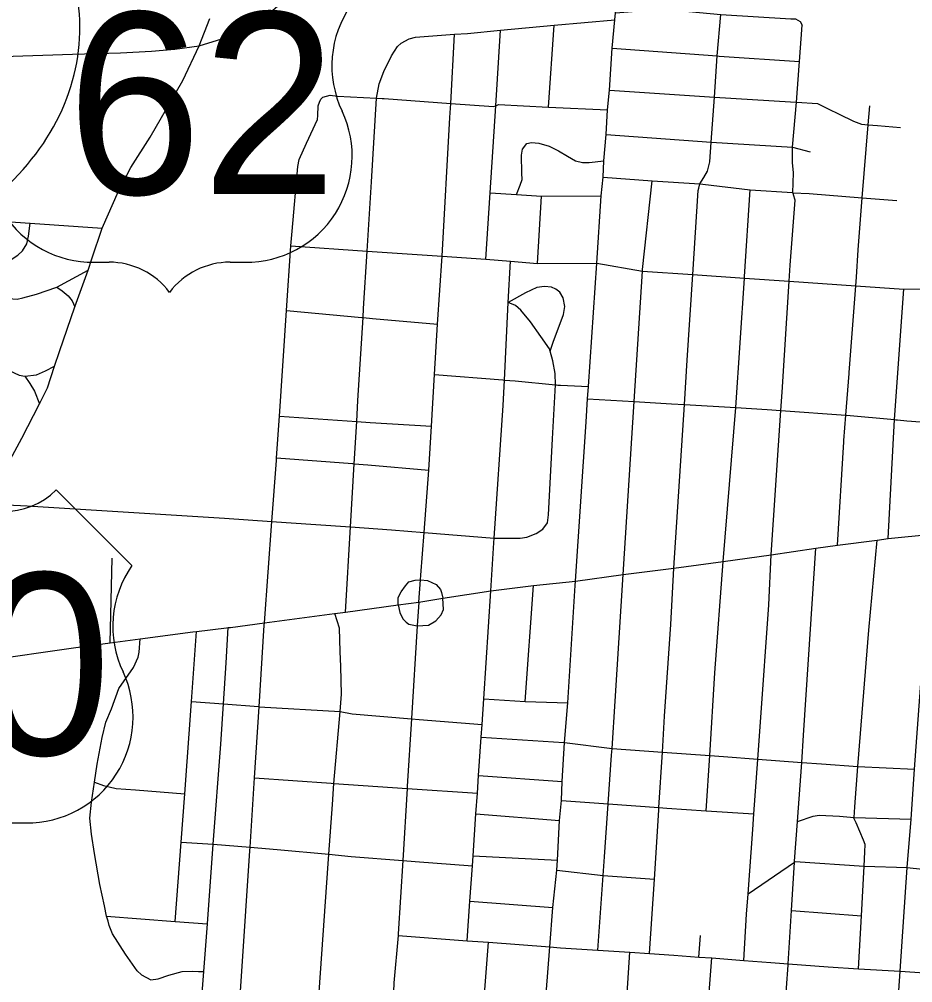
# Model space of a CAD drawing. Extents: x 1755200 to 1902939, y 644115 to 788070.
# Drawn here: x 1842872 to 1849726, y 714701 to 722088 of the extents above; entities that cross this region are included whole.
import ezdxf

# ---------------------------------------------------------------- set-up
doc = ezdxf.new("R2010")
doc.units = 0
for name, color, linetype in [('GM_X_City_Street', 7, 'Continuous'), ('GM_X_Interstate_Route', 7, 'Continuous'), ('GM_X_Interstate_Shield', 7, 'Continuous'), ('GM_X_State_Route', 7, 'Continuous'), ('GM_X_Township', 7, 'Continuous'), ('GM_X_US_Route', 7, 'Continuous'), ('GM_X_US_Shield', 7, 'Continuous')]:
    doc.layers.add(name, color=color, linetype=linetype)

msp = doc.modelspace()

# ---------------------------------------------------------------- linework, layer by layer
at = {"layer": 'GM_X_City_Street'}
for points in [[(1847136.1, 717747.7), (1847138.2, 717780.3), (1847221.1, 719001), (1847231, 719179.2), (1847238.4, 719273.3), (1847302.8, 720217.7), (1847336.2, 720733.9), (1847351.1, 720878.7), (1847356, 721002.4), (1847374.6, 721204.2), (1847385.7, 721393.6), (1847399.4, 721544.6), (1847420.4, 721866.4), (1847441.9, 722083.5), (1847446.3, 722138.7), (1847451.3, 722195.6), (1847451.7, 722201)], [(1847446.3, 722138.7), (1847606.8, 722150.3), (1847783.2, 722155.4), (1847868.9, 722153.2), (1848009.8, 722147.4), (1848253.8, 722125.6), (1848791.1, 722092.2), (1848827.4, 722090.7), (1848863.7, 722071.9), (1848878.3, 722042.8)], [(1848084.7, 720792.8), (1848094, 720825.8), (1848123, 720875.2), (1848152.1, 720924.6), (1848169.5, 720994.3), (1848181.1, 721145.3), (1848204.4, 721490.9), (1848224.7, 721807.5), (1848253.8, 722125.6)], [(1845862.9, 721938.7), (1845911.3, 721951.3), (1846210.7, 721973), (1846310.3, 721980.2), (1846564.1, 722003.9), (1846976.6, 722042.6), (1847441.9, 722083.5)], [(1846931.8, 721414.8), (1846976.6, 722042.6)], [(1848854, 721730.5), (1848856.5, 721765.5), (1848878.3, 722042.8)], [(1845953.2, 717827.2), (1845978.3, 718153.9), (1846015.1, 718631.2), (1846034.7, 718969.4), (1846057.6, 719365.7), (1846079.8, 719750), (1846115.1, 720271.3), (1846176, 721336.5), (1846181.8, 721443.2), (1846210.7, 721973)], [(1846452.1, 720247.8), (1846484.5, 720756.5), (1846527.2, 721425.7), (1846564.1, 722003.9)], [(1845374.4, 717543.3), (1845412.9, 718196.1), (1845441.5, 718680.8), (1845460.5, 719004.3), (1845470, 719165.4), (1845509.8, 719801.2), (1845514, 719869.8), (1845541.1, 720311.2), (1845573.7, 720842.3), (1845612.4, 721483.7), (1845633.1, 721594.4), (1845669.7, 721687.6), (1845727.2, 721808.2), (1845773.2, 721879.1), (1845802, 721906.3), (1845862.9, 721938.7)], [(1847420.4, 721866.4), (1848224.7, 721807.5), (1848240.9, 721806.5)], [(1848240.9, 721806.5), (1848856.5, 721765.5)], [(1848811.9, 720741.9), (1848811.4, 720743.7), (1848808.7, 720753), (1848807.3, 720758.9), (1848811.4, 720910), (1848802.7, 720991.4), (1848802.7, 721107.5), (1848834.7, 721453.2), (1848854, 721730.5)], [(1844955.2, 720352), (1844965, 720464.1), (1845008.7, 720960.5), (1845020.2, 721012.3), (1845075.9, 721139), (1845161.1, 721321.1), (1845161.9, 721351.1), (1845166, 721425.2), (1845174.8, 721453), (1845185.5, 721474.7), (1845201.9, 721490.3), (1845256.4, 721506.8)], [(1845256.4, 721506.8), (1845312.2, 721499.2), (1845612.4, 721483.7), (1845655.9, 721481.5), (1845666.2, 721480.7), (1845672.2, 721480.3)], [(1847399.4, 721544.6), (1848204.4, 721490.9), (1848788.7, 721455.9)], [(1845672.2, 721480.3), (1846181.8, 721443.2), (1846510.5, 721419.2), (1846527.2, 721425.7), (1846549, 721434.2), (1846931.8, 721414.8), (1847385.7, 721393.6)], [(1848788.7, 721455.9), (1848834.7, 721453.2), (1848994.4, 721441.6)], [(1848994.4, 721441.6), (1849077.3, 721402.9), (1849162.2, 721360.4), (1849270.7, 721307.2), (1849332.1, 721283.4), (1849384.4, 721279.4), (1849455.9, 721273.9), (1849633.5, 721258.9)], [(1849306.8, 720321.4), (1849339.1, 720719.4), (1849384.4, 721279.4), (1849396.1, 721424)], [(1847374.6, 721204.2), (1848181.1, 721145.3), (1848802.7, 721107.5), (1848939.1, 721072)], [(1846685.3, 720744.4), (1846713.5, 720816.1), (1846728.8, 720859.8), (1846728.1, 720907.9), (1846724, 721046.3), (1846731.3, 721092.2), (1846764.6, 721135.4), (1846802.8, 721142.3), (1846856.7, 721138.8), (1846936.1, 721114.5), (1847009.1, 721080.4), (1847078, 721038.4), (1847139, 721002.5), (1847192.7, 720991), (1847242.7, 720989.6), (1847356, 721002.4)], [(1847351.1, 720878.7), (1847728, 720849.1), (1848094, 720825.8), (1848116.1, 720823.3)], [(1847504.1, 717830.8), (1847588.7, 719156.6), (1847588.9, 719158.8), (1847653.4, 720157.5), (1847654.2, 720169.2), (1847728, 720849.1)], [(1847893.7, 717880.4), (1847974.2, 719134.7), (1847996, 719474.9), (1848038.2, 720131.1), (1848079.5, 720774.6), (1848084.7, 720792.8)], [(1848116.1, 720823.3), (1848480.3, 720781.7), (1848802.9, 720759.1), (1848807.3, 720758.9), (1848931, 720751.7)], [(1848434.9, 720107.4), (1848435.5, 720116.7), (1848480.3, 720781.7)], [(1846484.5, 720756.5), (1846685.3, 720744.4), (1846879, 720732.8), (1847336.2, 720733.9)], [(1846847.7, 720216.8), (1846879, 720732.8)], [(1848639.9, 717982.8), (1848714, 719089.7), (1848723.5, 719229.8), (1848779, 720080.3), (1848787.1, 720204.3), (1848823.3, 720702.4), (1848811.9, 720741.9)], [(1848931, 720751.7), (1849339.1, 720719.4), (1849603.6, 720698.5)], [(1841532.3, 720621.1), (1841937.9, 720595.3), (1842954.6, 720525.1), (1843508.8, 720487.2)], [(1841451.6, 720314.9), (1841915.7, 720281), (1842719.9, 720225.4), (1842774.8, 720231.6), (1842802.9, 720240.3), (1842860.2, 720280.4), (1842896.9, 720313.7), (1842930, 720365.4), (1842942.4, 720424.7), (1842954.6, 720525.1)], [(1844751.8, 717443.6), (1844752.9, 717460.7), (1844809.9, 718237.9), (1844844.1, 718705.7), (1844845.5, 718726), (1844867.1, 719046), (1844921.8, 719856.3), (1844955.2, 720352)], [(1844955.2, 720352), (1845541.1, 720311.2), (1846115.1, 720271.3), (1846452.1, 720247.8), (1846639.7, 720233.1), (1846847.7, 720216.8), (1847302.8, 720217.7)], [(1849293.7, 720110.6), (1849293.7, 720111.7), (1849306.8, 720321.4)], [(1846513.5, 718074.5), (1846515.9, 718109.6), (1846583.5, 719127.9), (1846593.4, 719322.3), (1846623.6, 719916.6), (1846639.7, 720233.1)], [(1847302.8, 720217.7), (1847653.4, 720157.5), (1848038.2, 720131.1), (1848434.6, 720103.9), (1848779, 720080.3), (1849289.6, 720045.3), (1849657.1, 720020.1), (1849998.1, 720022.8)], [(1843159, 720035.1), (1843399.7, 720165.7)], [(1848272.1, 717930.2), (1848370, 719111.3), (1848434.6, 720103.9), (1848434.9, 720107.4)], [(1849237.6, 719373.6), (1849238.2, 719380.5), (1849289.6, 720045.3), (1849293.7, 720110.6)], [(1842898.4, 719953.7), (1843003.1, 719981.5), (1843159, 720035.1), (1843200, 720005.8), (1843247.7, 719968.8), (1843277, 719928.9), (1843298.6, 719883.8)], [(1846945.1, 719542.8), (1846969.8, 719619.8), (1847013.2, 719734.8), (1847047.8, 719824), (1847057.6, 719885.8), (1847045.5, 719952.3), (1847018.7, 719995.2), (1846987.4, 720018.1), (1846953.8, 720033.2), (1846901.9, 720038.7), (1846843.7, 720032.4), (1846754.5, 719990.9), (1846623.6, 719916.6)], [(1841266.8, 719266), (1842018, 719230.2), (1842149.8, 719217), (1842212.9, 719222.4), (1842308.4, 719265.3), (1842353.2, 719306.2), (1842396.1, 719378.3), (1842474, 719536.2), (1842598.7, 719812.9), (1842659.1, 719875.3), (1842720.2, 719951.5), (1842856, 719942.5), (1842898.4, 719953.7)], [(1849537.9, 718108), (1849585.6, 719019.1), (1849657.1, 720020.1)], [(1846515.9, 718109.6), (1846631.9, 718110.2), (1846713.9, 718109.8), (1846766.2, 718118.3), (1846837, 718144.4), (1846888, 718179), (1846923.5, 718228.1), (1846931.2, 718288), (1846962.1, 718870.3), (1846986.1, 719285), (1846982.7, 719372.9), (1846965.5, 719469.6), (1846945.1, 719542.8), (1846940.1, 719560.5), (1846872.8, 719656.7), (1846794.1, 719769.2), (1846718.6, 719857.6), (1846677.6, 719894.9), (1846623.6, 719916.6)], [(1844921.8, 719856.3), (1845500.7, 719802)], [(1845500.7, 719802), (1845502.8, 719801.8), (1845509.8, 719801.2), (1845582.1, 719794.4), (1846079.8, 719750)], [(1842662.8, 719454.2), (1842756.6, 719413.4), (1842871.6, 719358.8), (1842914.5, 719353), (1842953.4, 719296.5), (1842988.5, 719236.1), (1843027.5, 719140.6)], [(1842914.5, 719353), (1843004.1, 719362.7), (1843074.3, 719393.9), (1843142.5, 719429)], [(1846057.6, 719365.7), (1846582.4, 719323.2), (1846593.4, 719322.3), (1846594.3, 719322.3)], [(1849198, 718847.2), (1849198.8, 718859.1), (1849212.9, 719053.9), (1849237.6, 719373.6)], [(1846594.3, 719322.3), (1846676.9, 719315.6), (1846986.1, 719285), (1846992.1, 719284.4), (1847002.7, 719283.5), (1847023.2, 719282.6)], [(1847023.2, 719282.6), (1847238.4, 719273.3)], [(1847231, 719179.2), (1847588.7, 719156.6), (1847874.5, 719140.6), (1847974.2, 719134.7), (1848370, 719111.3), (1848609.7, 719097.2), (1848714, 719089.7), (1849212.9, 719053.9), (1849218.8, 719053.5), (1849585.6, 719019.1), (1849596.6, 719018), (1849609.2, 719016.8)], [(1844867.1, 719046), (1845460.5, 719004.3), (1845563, 718997.2), (1846034.7, 718969.4)], [(1849609.2, 719016.8), (1849681.8, 719010), (1849926, 718991.5)], [(1849149.8, 718056.8), (1849198, 718847.2)], [(1844845.5, 718726), (1845428.9, 718681.8), (1845430.6, 718681.7)], [(1845430.6, 718681.7), (1845441.5, 718680.8), (1845545.6, 718672.9), (1846015.1, 718631.2)], [(1842619.3, 718372.1), (1842933.1, 718357.8)], [(1842933.1, 718357.8), (1844447.1, 718263.8), (1844809.9, 718237.9), (1844918.4, 718230.1), (1845412.9, 718196.1), (1845727.2, 718174.5), (1845978.3, 718153.9), (1846515.9, 718109.6)], [(1849507.9, 713009.7), (1849532.7, 713412.2), (1849554.7, 713757.9), (1849580.9, 714092.6), (1849583.4, 714126.3), (1849606.5, 714451.1), (1849629.4, 714790.6), (1849684.4, 715585.1), (1849713.6, 715954.1), (1849739, 716339.8), (1849872, 718140.7)], [(1846489.1, 717706.1), (1846513.5, 718074.5)], [(1848673.1, 713046.4), (1848673.1, 713046.7), (1848705.3, 713424.7), (1848705.4, 713425.7), (1848707.9, 713773), (1848708, 713794.5), (1848724.6, 714151.6), (1848729.5, 714258.9), (1848745.6, 714487.2), (1848770.3, 714837.1), (1848770.9, 714847.1), (1848796.1, 715255.1), (1848819, 715626.9), (1848819.4, 715633.4), (1848841.5, 715938.1), (1848874.3, 716390.4), (1848889.4, 716599.6), (1848926.3, 717179.8), (1848981.9, 718032.1)], [(1849309.9, 714808), (1849332.5, 715213.6), (1849353.8, 715596), (1849359.8, 715704), (1849361.4, 715760.1), (1849348.4, 715794.5), (1849292.2, 715926.4), (1849275.2, 715963), (1849275.7, 715969.4), (1849281.8, 716051), (1849306.2, 716359), (1849389.1, 717404.9), (1849454.3, 718094.9)], [(1843569.6, 717306.7), (1843585.7, 717956.1)], [(1848537.3, 716413.7), (1848537.4, 716415.4), (1848558.1, 716699.4), (1848622.2, 717597.5), (1848639.9, 717982.8)], [(1847777.5, 716024.5), (1847778.8, 716045), (1847805.5, 716468), (1847823, 716744.7), (1847869.4, 717447), (1847893.7, 717880.4)], [(1848170.5, 716442.3), (1848208.9, 717078.3), (1848272.1, 717930.2)], [(1845937.2, 717620.1), (1845950.2, 717789.4), (1845953.2, 717827.2)], [(1847310.8, 714951), (1847351.5, 715524.3), (1847361.5, 715665.7), (1847390, 716072.6), (1847416.1, 716445.8), (1847419.5, 716496.1), (1847444.1, 716859.9), (1847504.1, 717830.8)], [(1845778.5, 717598.4), (1845778.2, 717655.9), (1845801.5, 717699.4), (1845834.8, 717744.5), (1845859.7, 717773.8), (1845910.2, 717788.4), (1845950.2, 717789.4), (1846004.1, 717785.7), (1846071.2, 717753.6), (1846102.2, 717716.7), (1846111.5, 717692.4), (1846121.5, 717648.8)], [(1846753.5, 716857.1), (1846817.8, 717745.8)], [(1846836.5, 713121.5), (1846840, 713499.7), (1846863, 713872.6), (1846885.8, 714244), (1846886.8, 714256.5), (1846914.5, 714615.1), (1846942.4, 714976), (1846965.8, 715278.3), (1846995.6, 715563.4), (1847000.9, 715639.8), (1847015.2, 715946.2), (1847030.6, 716097.6), (1847037.6, 716245.3), (1847054, 716543.1), (1847079.5, 716846.2), (1847136.1, 717747.7)], [(1846308, 715023.6), (1846329.1, 715326.9), (1846348, 715598.4), (1846353.2, 715673), (1846375.4, 715997), (1846386.3, 716154.8), (1846395.5, 716289.2), (1846415.8, 716584.9), (1846422.4, 716681.3), (1846436, 716879.2), (1846489.1, 717706.1)], [(1845778.5, 717598.4), (1845790.9, 717539.3), (1845813.5, 717492.5), (1845840.8, 717465.7), (1845860.4, 717451.1), (1845925.7, 717437.3), (1846010.2, 717442.7), (1846067.2, 717477.1), (1846108.5, 717522.1), (1846125.8, 717563.7), (1846121.5, 717648.8)], [(1845117.9, 713864.1), (1845246.8, 715685.8), (1845273.9, 716068.9), (1845284.5, 716229.1), (1845334.6, 716782.1), (1845344.6, 716914), (1845338.9, 717124.7), (1845333.2, 717240.9), (1845328.9, 717418.6), (1845293.9, 717532.4)], [(1844471.6, 713183.6), (1844520.2, 713905.8), (1844641.9, 715713.4), (1844643.6, 715740.3), (1844677.5, 716273.2), (1844712.1, 716817.8), (1844751.8, 717443.6)], [(1844069.2, 715171.3), (1844114, 715780), (1844141.2, 716150.1), (1844193.2, 716858.4), (1844232.6, 717394.3)], [(1844358.5, 715764.7), (1844418.8, 716530.8), (1844438.7, 716839.1), (1844458.9, 717153), (1844474.1, 717423.7)], [(1843542, 715211.1), (1843526.4, 715291.8), (1843491, 715453.2), (1843449.9, 715690.9), (1843426.2, 715839.9), (1843413.7, 715962.6), (1843425.3, 716086.5), (1843448.5, 716238.1), (1843469.8, 716377.9), (1843507.7, 716581.2), (1843537.2, 716698.7), (1843580.2, 716801.7), (1843636.7, 716956.4), (1843747.4, 717117.5), (1843783.8, 717198.7), (1843792.9, 717236.5), (1843800.7, 717337.3)], [(1844193.2, 716858.4), (1844438.7, 716839.1)], [(1846436, 716879.2), (1846753.5, 716857.1), (1847079.5, 716846.2)], [(1844438.7, 716839.1), (1844706.9, 716818.2)], [(1844706.9, 716818.2), (1844707, 716818.2), (1844712.1, 716817.8), (1845334.6, 716782.1), (1845426.1, 716762.1), (1845881.1, 716725.2), (1845939.7, 716720.5)], [(1845939.7, 716720.5), (1845940.3, 716720.4), (1846422.4, 716681.3)], [(1846415.8, 716584.9), (1847049.3, 716543.4)], [(1847049.3, 716543.4), (1847054, 716543.1), (1847419.5, 716496.1), (1847805.5, 716468), (1848170.5, 716442.3), (1848274.3, 716435), (1848537.4, 716415.4), (1848874.3, 716390.4), (1849025.1, 716379.1), (1849306.2, 716359), (1849739, 716339.8)], [(1848142.4, 716020.2), (1848170.5, 716442.3)], [(1848430.7, 714872.5), (1848451.4, 715227.1), (1848462.6, 715382.9), (1848498.3, 715877.2), (1848506.9, 715995.5), (1848537.3, 716413.7)], [(1844677.5, 716273.2), (1845264.7, 716230.6)], [(1846395.5, 716289.2), (1847037.6, 716245.3)], [(1843448.5, 716238.1), (1843517.1, 716214.2), (1843614.4, 716189.3), (1843764.3, 716180.9), (1844141.2, 716150.1)], [(1845264.7, 716230.6), (1845265.2, 716230.5), (1845284.5, 716229.1), (1845847.6, 716191.1), (1846386.3, 716154.8)], [(1847030.6, 716097.6), (1847390, 716072.6), (1847778.8, 716045), (1847840.6, 716040.6), (1848142.4, 716020.2), (1848506.9, 715995.5)], [(1846375.4, 715997), (1847015.2, 715946.2)], [(1847707.9, 714924.8), (1847743.9, 715494.2), (1847777.5, 716024.5)], [(1848841.5, 715938.1), (1848963.5, 715978), (1849007.8, 715986.8), (1849165.6, 715978.2), (1849275.7, 715969.4), (1849713.6, 715954.1)], [(1844114, 715780), (1844358.5, 715764.7)], [(1844316.8, 715152.6), (1844358.5, 715764.7)], [(1844358.5, 715764.7), (1844643.6, 715740.3), (1844851.6, 715722.4), (1845246.8, 715685.8), (1845418.5, 715669.9), (1845813.6, 715639.1), (1845909.6, 715631.6), (1846348, 715598.4)], [(1846353.2, 715673), (1847000.9, 715639.8)], [(1848462.6, 715382.9), (1848819, 715626.9), (1848825.3, 715631.2), (1849353.8, 715596), (1849684.4, 715585.1)], [(1846995.6, 715563.4), (1847351.5, 715524.3), (1847743.9, 715494.2)], [(1849684.4, 715585.1), (1850014.5, 715550), (1850356, 715525.3), (1850370.2, 715524.3), (1850388.5, 715523)], [(1846329.1, 715326.9), (1846965.8, 715278.3)], [(1848796.1, 715255.1), (1849332.5, 715213.6)], [(1843542, 715211.1), (1844069.2, 715171.3), (1844313.3, 715152.8), (1844316.8, 715152.6)], [(1843809.2, 714762.4), (1843776, 714791.4), (1843687.7, 714920.3), (1843588.1, 715075.5), (1843562, 715140.4), (1843552.9, 715172.7), (1843542, 715211.1)], [(1844261.8, 713947.4), (1844246.6, 713975.9), (1844242.1, 714028.2), (1844240.3, 714104.4), (1844268.4, 714518.5), (1844288.8, 714786.7), (1844316.8, 715152.6)], [(1845777.8, 715063.4), (1846308, 715023.6), (1846472.1, 715011.3), (1846942.4, 714976), (1847025.1, 714969.8), (1847310.8, 714951), (1847556.3, 714934.8), (1847707.9, 714924.8), (1847894, 714912.5), (1848085.7, 714898.2), (1848183.8, 714890.9), (1848430.7, 714872.5), (1848638.8, 714856.9), (1848770.9, 714847.1), (1849078.1, 714824.1), (1849309.9, 714808), (1849629.4, 714790.6)], [(1846329.5, 713129.5), (1846359.1, 713519.5), (1846387.9, 713900), (1846416.9, 714283.1), (1846444.4, 714645.9), (1846472.1, 715011.3)], [(1848085.7, 714898.2), (1848098.4, 715063)], [(1847534.9, 714617.9), (1847556.3, 714934.8)], [(1848042.5, 713060.3), (1848072.2, 713449.1), (1848099.2, 713803.9), (1848103.6, 713862.1), (1848130.9, 714186), (1848149.5, 714408), (1848158, 714527.5), (1848183.8, 714890.9)], [(1843809.2, 714762.4), (1843880.1, 714724.2), (1843938.3, 714730.6), (1844019.2, 714760.3), (1844122.1, 714787.4), (1844198.2, 714791.2), (1844248.2, 714787.7), (1844288.8, 714786.7)], [(1849629.4, 714790.6), (1849965.5, 714766), (1850310.1, 714742), (1850634.9, 714711.2), (1850888.7, 714691.4), (1851242.9, 714665.2), (1851621.1, 714638.2), (1852333.3, 714585.4), (1852608.5, 714566), (1852749.1, 714534.8), (1852864.1, 714526.8), (1853153.9, 714509.4), (1853332.9, 714498.9), (1853491.5, 714497.8), (1853830.8, 714474.7), (1854168.1, 714448.2), (1854505.9, 714423.8), (1854775.7, 714403.2), (1854803.1, 714408)]]:
    msp.add_lwpolyline(points, dxfattribs=at)
at = {"layer": 'GM_X_Interstate_Route'}
for points in [[(1844253.3, 721883.9), (1844459.9, 721949.8), (1844593.4, 722011.3), (1844702.9, 722070), (1844764.3, 722112.8), (1844907.2, 722234.9), (1845015.2, 722350.5), (1845072.4, 722430.2), (1845119.4, 722516.1), (1845218, 722738.3), (1845247.4, 722821.6), (1845270.7, 722877.6), (1845309.6, 723019.6), (1845360.7, 723206), (1845429.4, 723466.8)], [(1838814.7, 721580.5), (1838838.4, 721585.4), (1839112.1, 721646.7), (1839299.7, 721678), (1839479.7, 721712.6), (1839623.6, 721726.4), (1839833.3, 721739.3), (1840092.9, 721749.3), (1840395, 721751.5), (1840542.9, 721748.5), (1840989.6, 721735.9), (1841311.8, 721737.5), (1841576.5, 721751.5), (1841803.2, 721771), (1841974.9, 721782.1), (1841994, 721783.8), (1842747.7, 721803.4), (1843279.6, 721819.9), (1843648.2, 721832.3), (1843885.8, 721843), (1844064.7, 721859), (1844253.3, 721883.9)]]:
    msp.add_lwpolyline(points, dxfattribs=at)
at = {"layer": 'GM_X_Interstate_Shield'}
msp.add_ellipse((1840993.1, 722025.7), major_axis=(2343.8, 0), ratio=0.8, start_param=4.913747, end_param=6.513751, dxfattribs=at)
at = {"layer": 'GM_X_State_Route'}
msp.add_lwpolyline([(1845937.2, 717620.1), (1846121.5, 717648.8), (1846489.1, 717706.1), (1846817.8, 717745.8), (1847138.2, 717780.3), (1847504.1, 717830.8), (1847893.7, 717880.4), (1848272.1, 717930.2), (1848639.9, 717982.8), (1848981.9, 718032.1), (1849149.8, 718056.8), (1849454.3, 718094.9), (1849537.9, 718108), (1849872, 718140.7), (1849883, 718142.3)], dxfattribs=at)
at = {"layer": 'GM_X_Township'}
msp.add_lwpolyline([(1849606.6, 714451.1), (1849629.4, 714790.6), (1849684.4, 715585.1), (1849713.6, 715954.1), (1849738.9, 716339.8), (1849872, 718140.7), (1849926, 718991.5), (1849998.1, 720022.8), (1850016, 720267.2), (1850051.9, 720757.4), (1850121, 721758), (1850232, 722762.7), (1852557.9, 722528.8), (1860401.8, 721997.8)], dxfattribs=at)
at = {"layer": 'GM_X_US_Route'}
for points in [[(1842619.3, 718372.1), (1842891.1, 718877.5), (1843027.5, 719140.6), (1843087.9, 719261.4), (1843142.5, 719429), (1843179.5, 719542), (1843298.6, 719883.8), (1843399.7, 720165.7), (1843429, 720251.4), (1843508.8, 720487.2), (1843633.4, 720770.3), (1843727, 720950.7), (1843875.2, 721183.2), (1844126.1, 721618.6), (1844253.3, 721883.9), (1844334.4, 722093.3)], [(1844491.2, 717425.9), (1844752.9, 717460.7), (1845290.1, 717531.9), (1845293.9, 717532.4), (1845374.4, 717543.3), (1845778.5, 717598.4), (1845937.2, 717620.1)], [(1845937.2, 717620.1), (1845925.7, 717437.3), (1845881.2, 716726.8)], [(1842607.2, 717172.1), (1843288.8, 717269.4), (1843569.6, 717306.7), (1843800.7, 717337.3), (1844204.3, 717390.9), (1844232.6, 717394.3), (1844462.8, 717422.2), (1844474.1, 717423.7), (1844489.1, 717425.7), (1844491.2, 717425.9)], [(1845881.2, 716726.8), (1845881.1, 716725.2), (1845848.6, 716207.8), (1845847.6, 716191.1), (1845813.6, 715639.1), (1845778.9, 715076.3), (1845777.8, 715063.4), (1845745.7, 714701.1), (1845744.7, 714684.7), (1845723.3, 714322.2), (1845701.2, 713948.8), (1845700.7, 713939.9), (1845693.6, 713823.9), (1845684.8, 713679.8)]]:
    msp.add_lwpolyline(points, dxfattribs=at)
at = {"layer": 'GM_X_US_Shield'}
for p, q in [((1843444.8, 720226.1), (1843560.8, 720226.1)), ((1844488.9, 720226.1), (1844604.9, 720226.1)), ((1843736.2, 717899.6), (1843156.2, 718479.7)), ((1842808.1, 715927.3), (1842924.1, 715927.3))]:
    msp.add_line(p, q, dxfattribs=at)
for centre, radius, start, end in [((1846082.3, 721732.5), 812.1, 144.99907, 205.45288), ((1843435.7, 721038.2), 812.1, 154.83192, 270.63826), ((1844614, 721038.2), 812.1, 269.36174, 25.16808), ((1843560.8, 719646), 580.1, 36.8699, 90), ((1844488.9, 719646), 580.1, 90, 143.1301), ((1842750.1, 718893.9), 580.1, 225.573, 314.427), ((1844401.5, 717433.8), 812.1, 144.99907, 205.45288), ((1842933.2, 716739.4), 812.1, 269.36174, 25.16808)]:
    msp.add_arc(centre, radius, start, end, dxfattribs=at)

# ---------------------------------------------------------------- texts
for s, p in [('62', (1843236.7, 720748.2)), ('40', (1841507.8, 716449.4))]:
    msp.add_text(s, height=1392.19, dxfattribs=at).set_placement(p)

doc.saveas('drawing.dxf')
